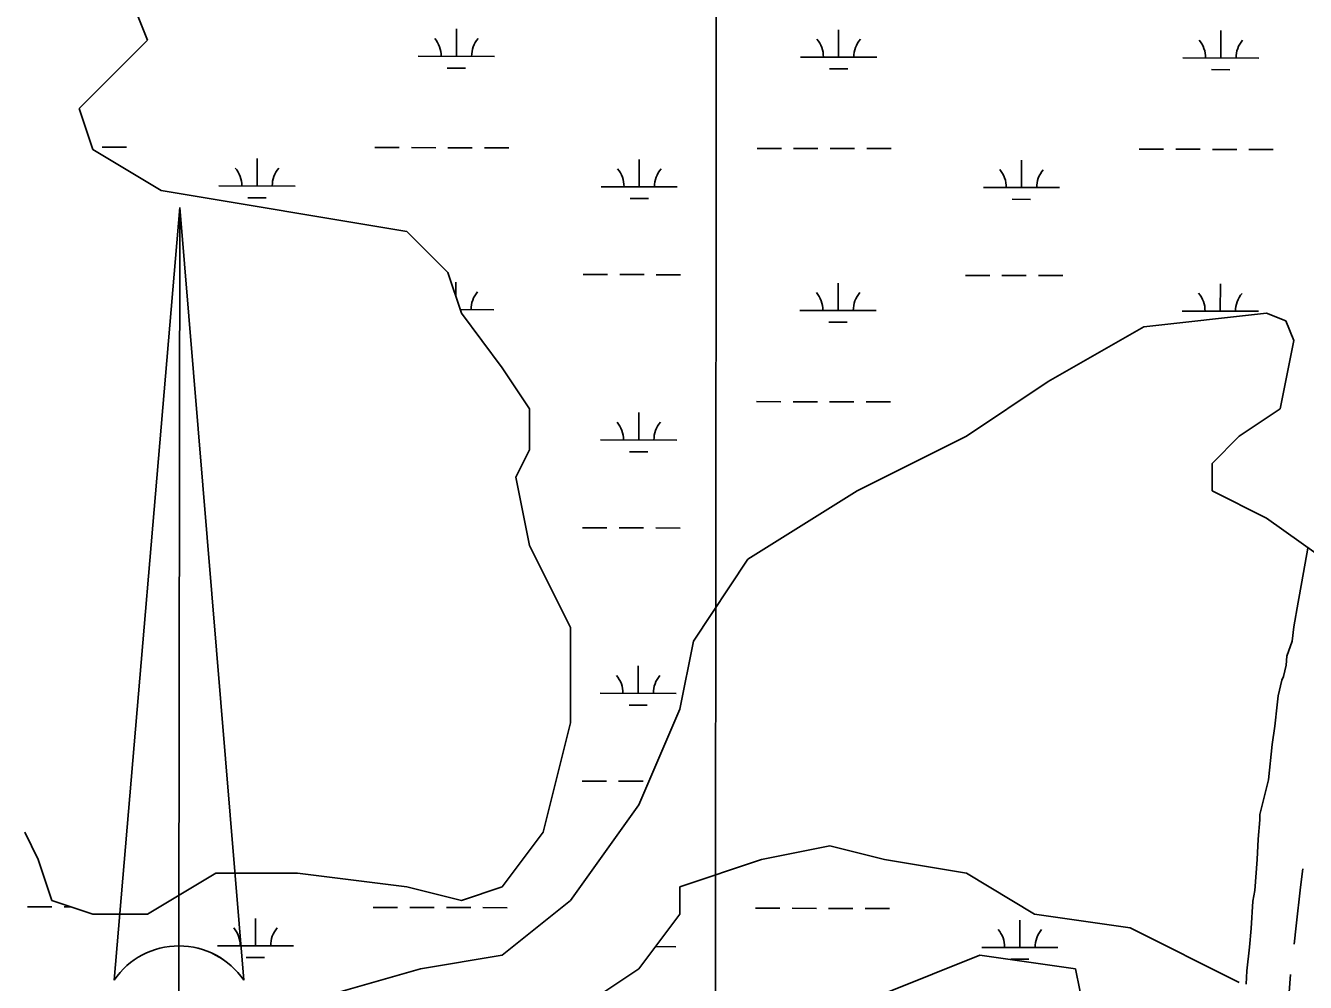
# Model space of a CAD drawing. Extents: x 3219052 to 3256913, y 800770 to 826146.
# Drawn here: x 3248516 to 3250196, y 822268 to 823524 of the extents above; entities that cross this region are included whole.
import ezdxf

# ---------------------------------------------------------------- set-up
doc = ezdxf.new("R2010")
doc.units = 0
for name, color, linetype in [('V-ANNO-SYMB', 7, 'Continuous'), ('V-GRID-MAJR', 7, 'Continuous'), ('V-ROAD-CNTR', 7, 'Continuous'), ('V-SITE-VEGE', 7, 'Continuous'), ('V-WETL-SWMP', 7, 'Continuous')]:
    doc.layers.add(name, color=color, linetype=linetype)

msp = doc.modelspace()

# ---------------------------------------------------------------- linework, layer by layer
at = {"layer": 'V-ANNO-SYMB'}
for p, q in [((3248718.1861797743, 823285.7395191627), (3248632.0052453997, 822270.8391070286)), ((3248717.05654711, 822315.7401769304), (3248718.1861797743, 823285.7395191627)), ((3248717.058547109, 822315.7401746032), (3248718.1861797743, 823285.7395191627)), ((3248718.1861797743, 823285.7395191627), (3248802.0051303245, 822270.6413054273)), ((3248718.1861797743, 823285.7395191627), (3248802.0051303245, 822270.6413054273)), ((3248716.756027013, 822055.7403506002), (3248717.058547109, 822315.7401746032))]:
    msp.add_line(p, q, dxfattribs=at)
for centre, start, end in [((3248716.9381449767, 822212.9624671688), 89.93333971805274, 145.7278813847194), ((3248716.9377773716, 822212.9624675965), 34.1387868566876, 89.93332852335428), ((3248716.9381449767, 822212.9624671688), 34.13879805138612, 89.92216471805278)]:
    msp.add_arc(centre, 102.777777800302, start, end, dxfattribs=at)
at = {"layer": 'V-GRID-MAJR'}
msp.add_spline([(3249407.61, 806153.015), (3249412.899, 812213.287), (3249418.1890000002, 818275.502), (3249423.48, 824337.756), (3249423.482, 824339.658)], degree=3, dxfattribs=at)
at = {"layer": 'V-ROAD-CNTR'}
for points in [[(3250181.252157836, 822317.7476699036), (3250183.941926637, 822341.8629848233), (3250189.8224436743, 822392.6527243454), (3250192.6213700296, 822417.0989869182)], [(3250168.720489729, 822178.323339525), (3250171.4060102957, 822208.5454451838), (3250176.854076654, 822277.9907757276)]]:
    msp.add_lwpolyline(points, dxfattribs=at)
at = {"layer": 'V-SITE-VEGE'}
for p, q in [((3250199.537, 822837.917), (3250191.502, 822793.787)), ((3250191.502, 822793.787), (3250186.915, 822767.079)), ((3250186.915, 822767.079), (3250181.176, 822734.563)), ((3250181.176, 822734.563), (3250178.893, 822715.985)), ((3250178.893, 822715.985), (3250171.969, 822696.236)), ((3250171.969, 822696.236), (3250170.832, 822684.626)), ((3250170.832, 822684.626), (3250167.379, 822669.528)), ((3250165.0670000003, 822664.8790000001), (3250160.467, 822643.975)), ((3250167.379, 822669.528), (3250165.0670000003, 822664.8790000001)), ((3250160.467, 822643.975), (3250159.33, 822632.363)), ((3250159.33, 822632.363), (3250155.904, 822604.496)), ((3250155.904, 822604.496), (3250152.472, 822580.1130000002)), ((3250152.472, 822580.1130000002), (3250147.9250000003, 822533.6680000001)), ((3250147.9250000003, 822533.6680000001), (3250139.862, 822502.309)), ((3250139.862, 822502.309), (3250136.409, 822488.372)), ((3250136.409, 822488.372), (3250136.423, 822481.407)), ((3250136.423, 822481.407), (3250134.154, 822455.865)), ((3250134.154, 822455.865), (3250133.048, 822429.1630000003)), ((3250133.048, 822429.1630000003), (3250129.649, 822388.5260000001)), ((3250129.649, 822388.5260000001), (3250127.357, 822374.5920000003)), ((3250127.357, 822374.5920000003), (3250125.108, 822338.6)), ((3250125.108, 822338.6), (3250122.8370000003, 822314.219)), ((3250122.8370000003, 822314.219), (3250119.419, 822282.87)), ((3250119.419, 822282.87), (3250118.292, 822265.454))]:
    msp.add_line(p, q, dxfattribs=at)
at = {"layer": 'V-WETL-SWMP'}
for p, q in [((3248675.6910042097, 823505.2779847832), (3248639.8480057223, 823594.9549793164)), ((3249081.3243597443, 823484.083465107), (3249081.3998129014, 823520.0833850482)), ((3249583.2312562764, 823483.0315132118), (3249583.306709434, 823519.031433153)), ((3250085.1381528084, 823481.9795613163), (3250085.2136059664, 823517.9794812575)), ((3248586.0830032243, 823415.6009883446), (3248675.6910042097, 823505.2779847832)), ((3249031.324469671, 823484.1882603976), (3249131.3242498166, 823483.978669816)), ((3249533.231366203, 823483.1363085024), (3249633.231146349, 823482.9267179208)), ((3250035.1382627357, 823482.0843566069), (3250135.138042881, 823481.8747660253)), ((3249069.292043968, 823468.6776502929), (3249093.2919912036, 823468.6273485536)), ((3249571.1989405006, 823467.6256983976), (3249595.1988877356, 823467.5753966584)), ((3250073.105837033, 823466.5737465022), (3250097.1057842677, 823466.5234447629)), ((3248604.0050023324, 823361.7939915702), (3248586.0830032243, 823415.6009883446)), ((3248693.6120011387, 823307.9879958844), (3248604.0050023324, 823361.7939915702)), ((3248616.3217221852, 823364.9868085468), (3248648.321651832, 823364.9197395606)), ((3248974.2289353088, 823364.2366670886), (3249006.228864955, 823364.1695981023)), ((3249022.2288297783, 823364.1360636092), (3249054.2287594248, 823364.0689946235)), ((3249070.228724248, 823364.0354601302), (3249102.2286538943, 823363.9683911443)), ((3249118.2286187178, 823363.9348566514), (3249150.2285483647, 823363.8677876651)), ((3249476.135831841, 823363.1847151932), (3249508.1357614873, 823363.1176462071)), ((3249524.135726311, 823363.0841117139), (3249556.1356559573, 823363.0170427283)), ((3249572.1356207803, 823362.983508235), (3249604.1355504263, 823362.9164392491)), ((3249620.1355152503, 823362.8829047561), (3249652.1354448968, 823362.8158357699)), ((3249978.0427283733, 823362.1327632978), (3250010.04265802, 823362.0656943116)), ((3250026.042622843, 823362.0321598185), (3250058.0425524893, 823361.9650908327)), ((3250074.042517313, 823361.9315563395), (3250106.0424469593, 823361.8644873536)), ((3250122.0424117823, 823361.8309528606), (3250154.042341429, 823361.7638838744)), ((3248819.53092396, 823313.8187902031), (3248819.6063771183, 823349.8187101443)), ((3249321.4378204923, 823312.7668383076), (3249321.5132736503, 823348.7667582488)), ((3249823.344717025, 823311.7148864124), (3249823.4201701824, 823347.7148063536)), ((3248769.531033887, 823313.9235854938), (3248869.5308140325, 823313.7139949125)), ((3249271.4379304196, 823312.8716335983), (3249371.437710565, 823312.6620430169)), ((3249773.344826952, 823311.8196817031), (3249873.3446070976, 823311.6100911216)), ((3249016.1989989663, 823254.1820037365), (3248693.6120011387, 823307.9879958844)), ((3248807.498608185, 823298.4129753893), (3248831.498555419, 823298.36267365)), ((3249309.405504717, 823297.3610234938), (3249333.4054519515, 823297.3107217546)), ((3249811.312401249, 823296.3090715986), (3249835.312348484, 823296.2587698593)), ((3249069.962997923, 823200.3760075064), (3249016.1989989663, 823254.1820037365)), ((3249087.883997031, 823146.5700107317), (3249069.962997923, 823200.3760075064)), ((3249247.7880455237, 823197.4889512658), (3249279.787975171, 823197.4218822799)), ((3249295.787939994, 823197.388347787), (3249327.7878696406, 823197.3212788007)), ((3249343.7878344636, 823197.287744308), (3249375.78776411, 823197.2206753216)), ((3249749.694942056, 823196.4369993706), (3249781.694871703, 823196.3699303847)), ((3249797.694836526, 823196.3363958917), (3249829.6947661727, 823196.2693269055)), ((3249845.694730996, 823196.2357924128), (3249877.6946606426, 823196.1687234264)), ((3249080.662400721, 823168.2521270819), (3249080.702552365, 823187.4091248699)), ((3249582.53399574, 823150.3572530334), (3249582.6094488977, 823186.3571729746)), ((3250084.440892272, 823149.305301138), (3250084.51634543, 823185.3052210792)), ((3249086.276164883, 823151.3973649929), (3249130.62698928, 823151.3044096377)), ((3249141.648995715, 823074.828015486), (3249087.883997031, 823146.5700107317)), ((3249532.5341056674, 823150.4620483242), (3249632.5338858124, 823150.2524577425)), ((3250145.2509925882, 823146.570026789), (3249983.9579929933, 823128.6340253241)), ((3250034.4410021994, 823149.4100964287), (3250134.440782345, 823149.200505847)), ((3250170.713992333, 823136.7950277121), (3250145.2509925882, 823146.570026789)), ((3249570.5016799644, 823134.9514382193), (3249594.5016271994, 823134.9011364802)), ((3249983.9579929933, 823128.6340253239), (3249858.5069924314, 823056.8930273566)), ((3250181.093991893, 823110.6990293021), (3250170.713992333, 823136.7950277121)), ((3250163.1719906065, 823021.0220339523), (3250181.093991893, 823110.6990293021)), ((3249177.491994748, 823021.0220189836), (3249141.648995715, 823074.828015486)), ((3249858.5069924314, 823056.8930273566), (3249750.9789917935, 822985.1510296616)), ((3249475.4385713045, 823030.510455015), (3249507.438500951, 823030.4433860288)), ((3249523.438465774, 823030.4098515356), (3249555.4383954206, 823030.3427825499)), ((3249571.438360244, 823030.3092480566), (3249603.4382898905, 823030.2421790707)), ((3249619.4382547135, 823030.2086445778), (3249651.4381843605, 823030.1415755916)), ((3249177.4919939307, 822967.2160219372), (3249177.491994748, 823021.0220189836)), ((3249320.7405599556, 822980.0925781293), (3249320.816013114, 823016.0924980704)), ((3250109.407990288, 822985.1510351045), (3250163.1719906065, 823021.0220339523)), ((3249270.740669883, 822980.19737342), (3249370.7404500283, 822979.9877828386)), ((3249750.9789917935, 822985.1510296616), (3249607.6069913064, 822913.4090314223)), ((3250073.564989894, 822949.2800365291), (3250109.407990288, 822985.1510351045)), ((3249159.569993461, 822931.345023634), (3249177.4919939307, 822967.2160219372)), ((3249308.708244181, 822964.6867633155), (3249332.708191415, 822964.6364615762)), ((3250073.5649893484, 822913.4090384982), (3250073.5649898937, 822949.2800365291)), ((3249177.4919920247, 822841.6680288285), (3249159.569993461, 822931.345023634)), ((3249607.6069913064, 822913.4090314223), (3249464.2349905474, 822823.7320341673)), ((3250145.250988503, 822877.5380415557), (3250073.5649893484, 822913.4090384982)), ((3250233.078987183, 822814.9390463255), (3250145.250988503, 822877.5380415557)), ((3249247.0907849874, 822864.8146910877), (3249279.0907146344, 822864.7476221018)), ((3249295.090679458, 822864.7140876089), (3249327.0906091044, 822864.6470186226)), ((3249343.090573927, 822864.6134841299), (3249375.0905035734, 822864.5464151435)), ((3249231.255990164, 822734.0550355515), (3249177.4919920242, 822841.6680288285)), ((3249464.2349905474, 822823.7320341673), (3249392.548989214, 822716.1200389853)), ((3249231.2559882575, 822608.5070424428), (3249231.255990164, 822734.0550355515)), ((3249392.548989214, 822716.1200389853), (3249374.6279879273, 822626.4430436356)), ((3249320.0432994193, 822647.4183179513), (3249320.1187525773, 822683.4182378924)), ((3249270.0434093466, 822647.5231132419), (3249370.043189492, 822647.3135226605)), ((3249308.010983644, 822632.0125031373), (3249332.0109308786, 822631.9622013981)), ((3249374.6279879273, 822626.4430436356), (3249320.862986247, 822500.8950497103)), ((3249195.412986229, 822465.0240497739), (3249231.2559882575, 822608.5070424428)), ((3249246.393524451, 822532.1404309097), (3249278.3934540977, 822532.0733619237)), ((3249294.393418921, 822532.0398274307), (3249326.3933485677, 822531.9727584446)), ((3249320.862986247, 822500.8950497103), (3249231.2559847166, 822375.3470552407)), ((3248514.3979890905, 822465.0240394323), (3248532.3189884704, 822429.1530416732)), ((3249141.6489853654, 822393.2820528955), (3249195.412986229, 822465.0240497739)), ((3249482.15698448, 822429.1530560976), (3249571.7639843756, 822447.0890564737)), ((3249571.7639843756, 822447.0890564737), (3249643.4499838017, 822429.1530585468)), ((3248532.3189884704, 822429.1530416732), (3248550.240987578, 822375.347044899)), ((3249374.6279843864, 822393.2820564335), (3249482.15698448, 822429.1530560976)), ((3249643.4499838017, 822429.1530585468), (3249750.978983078, 822411.2180611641)), ((3248675.690986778, 822357.4120477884), (3248765.297987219, 822411.2180461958)), ((3248765.297987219, 822411.2180461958), (3248872.826986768, 822411.2180478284)), ((3248872.826986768, 822411.2180478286), (3249016.1989858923, 822393.2820509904)), ((3249750.978983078, 822411.2180611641), (3249840.5859818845, 822357.4120654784)), ((3249016.1989858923, 822393.2820509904), (3249087.883985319, 822375.3470530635)), ((3249087.883985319, 822375.3470530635), (3249141.6489853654, 822393.2820528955)), ((3249374.627983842, 822357.4120584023), (3249374.6279843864, 822393.2820564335)), ((3248550.240987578, 822375.347044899), (3248604.0049870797, 822357.4120466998)), ((3249231.2559847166, 822375.3470552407), (3249141.648984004, 822303.6050578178)), ((3248518.2301516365, 822367.1652349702), (3248550.230081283, 822367.0981659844)), ((3248566.2300461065, 822367.0646314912), (3248575.125183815, 822367.0459880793)), ((3248604.0049870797, 822357.4120466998), (3248675.690986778, 822357.4120477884)), ((3248817.4391423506, 822315.7960096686), (3248817.5145955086, 822351.7959296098)), ((3248972.137153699, 822366.213886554), (3249004.1370833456, 822366.1468175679)), ((3249020.137048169, 822366.1132830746), (3249052.1369778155, 822366.0462140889)), ((3249068.1369426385, 822366.0126795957), (3249100.136872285, 822365.9456106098)), ((3249116.1368371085, 822365.9120761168), (3249148.136766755, 822365.8450071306)), ((3249320.8629829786, 822285.6700615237), (3249374.627983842, 822357.4120584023)), ((3249474.0440502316, 822365.1619346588), (3249506.043979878, 822365.0948656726)), ((3249522.043944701, 822365.0613311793), (3249554.0438743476, 822364.9942621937)), ((3249570.043839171, 822364.9607277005), (3249602.0437688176, 822364.8936587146)), ((3249618.0437336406, 822364.8601242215), (3249650.043663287, 822364.7930552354)), ((3249840.5859818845, 822357.4120654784), (3249966.0359810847, 822339.476068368)), ((3249821.252935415, 822313.6921058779), (3249821.328388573, 822349.6920258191)), ((3249966.0359810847, 822339.476068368), (3250109.407979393, 822267.735074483)), ((3248767.439252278, 822315.9008049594), (3248867.439032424, 822315.6912143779)), ((3248805.4068265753, 822300.3901948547), (3248829.40677381, 822300.3398931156)), ((3249141.648984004, 822303.6050578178), (3249034.1199841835, 822285.6700571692)), ((3249342.6151140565, 822314.695287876), (3249369.3459289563, 822314.6392624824)), ((3249768.8999813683, 822303.605067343), (3249500.077980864, 822195.9930691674)), ((3249894.349980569, 822285.6700702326), (3249768.8999813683, 822303.605067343)), ((3249771.2530453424, 822313.7969011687), (3249871.2528254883, 822313.5873105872)), ((3249034.1199841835, 822285.6700571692), (3248908.6699841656, 822249.7990572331)), ((3249213.3349823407, 822213.9280638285), (3249320.8629829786, 822285.6700615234)), ((3249331.068900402, 822299.2884542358), (3249331.3136703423, 822299.2879412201)), ((3249809.22061964, 822298.286291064), (3249833.2205668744, 822298.2359893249)), ((3249912.2719791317, 822195.993075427), (3249894.349980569, 822285.6700702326))]:
    msp.add_line(p, q, dxfattribs=at)
for centre, radius, start, end in [((3249026.0825402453, 823484.674051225), 35.246287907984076, 359.108093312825, 40.65175164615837), ((3249136.568169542, 823484.442483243), 35.24628790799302, 139.10809026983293, 180.65174860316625), ((3249527.9894367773, 823483.6220993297), 35.246287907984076, 359.108093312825, 40.65175164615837), ((3249638.4750660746, 823483.3905313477), 35.24628790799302, 139.10809026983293, 180.65174860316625), ((3250029.89633331, 823482.5701474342), 35.246287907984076, 359.108093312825, 40.65175164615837), ((3250140.3819626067, 823482.3385794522), 35.24628790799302, 139.10809026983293, 180.65174860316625), ((3248764.2891044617, 823314.4093763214), 35.246287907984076, 359.108093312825, 40.65175164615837), ((3248874.774733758, 823314.1778083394), 35.24628790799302, 139.10809026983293, 180.65174860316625), ((3249266.1960009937, 823313.3574244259), 35.246287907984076, 359.108093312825, 40.65175164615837), ((3249376.6816302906, 823313.1258564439), 35.24628790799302, 139.10809026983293, 180.65174860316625), ((3249768.102897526, 823312.3054725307), 35.246287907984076, 359.108093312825, 40.65175164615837), ((3249878.588526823, 823312.0739045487), 35.24628790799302, 139.10809026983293, 180.65174860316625), ((3249135.8709090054, 823151.7682230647), 35.24628790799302, 139.10809026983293, 180.65174860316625), ((3249527.292176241, 823150.9478391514), 35.246287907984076, 359.108093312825, 40.65175164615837), ((3249637.777805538, 823150.7162711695), 35.24628790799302, 139.10809026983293, 180.65174860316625), ((3250029.199072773, 823149.8958872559), 35.246287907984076, 359.108093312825, 40.65175164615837), ((3250139.6847020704, 823149.664319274), 35.24628790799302, 139.10809026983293, 180.65174860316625), ((3249265.4987404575, 822980.6831642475), 35.246287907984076, 359.108093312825, 40.65175164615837), ((3249375.984369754, 822980.4515962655), 35.24628790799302, 139.10809026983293, 180.65174860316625), ((3249264.801479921, 822648.0089040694), 35.246287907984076, 359.108093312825, 40.65175164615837), ((3249375.2871092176, 822647.7773360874), 35.24628790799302, 139.10809026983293, 180.65174860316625), ((3248762.197322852, 822316.3865957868), 35.246287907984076, 359.108093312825, 40.65175164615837), ((3248872.682952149, 822316.1550278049), 35.24628790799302, 139.10809026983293, 180.65174860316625), ((3249766.0111159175, 822314.2826919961), 35.246287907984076, 359.108093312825, 40.65175164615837), ((3249876.4967452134, 822314.0511240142), 35.24628790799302, 139.10809026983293, 180.65174860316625)]:
    msp.add_arc(centre, radius, start, end, dxfattribs=at)

doc.saveas('drawing.dxf')
